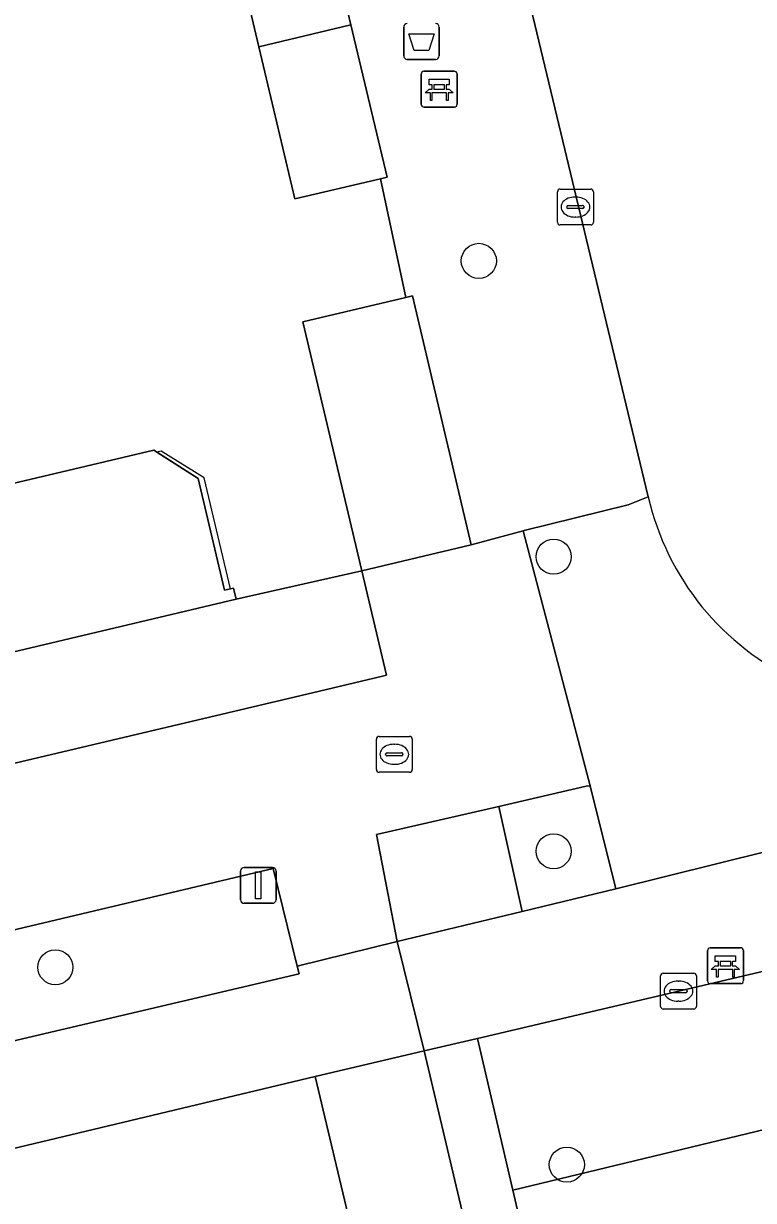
# Model space of a CAD drawing. Extents: x 158031 to 159244, y 380104 to 381214.
# Drawn here: x 158542.9 to 158563.26, y 381056.48 to 381089.31 of the extents above; entities that cross this region are included whole.
import ezdxf

# ---------------------------------------------------------------- set-up
doc = ezdxf.new("R2010")
doc.units = 0
for name, color, linetype in [('IMGEO_Afvalbak', 7, 'Continuous'), ('IMGEO_Bank', 7, 'Continuous'), ('IMGEO_Boom', 7, 'Continuous'), ('IMGEO_Erf', 7, 'Continuous'), ('IMGEO_Groenvoorziening', 7, 'Continuous'), ('IMGEO_Hek', 7, 'Continuous'), ('IMGEO_Kolk', 7, 'Continuous'), ('IMGEO_Lichtmast', 7, 'Continuous'), ('IMGEO_Pand', 7, 'Continuous'), ('IMGEO_Pand_overbouw', 7, 'Continuous'), ('IMGEO_Parkeervlak_open', 7, 'Continuous'), ('IMGEO_Rijbaan_lokaal_open', 7, 'Continuous'), ('IMGEO_Voetpad_open', 7, 'Continuous')]:
    doc.layers.add(name, color=color, linetype=linetype)

msp = doc.modelspace()

# ---------------------------------------------------------------- linework, layer by layer
at = {"layer": 'IMGEO_Afvalbak'}
for p, q in [((158553.505, 381088.409), (158553.505, 381089.209)), ((158553.505, 381089.209), (158553.505, 381088.409)), ((158554.495, 381089.209), (158554.495, 381088.409)), ((158554.495, 381088.409), (158554.495, 381089.209)), ((158554.395, 381088.309), (158553.605, 381088.309)), ((158553.605, 381088.309), (158554.395, 381088.309))]:
    msp.add_line(p, q, dxfattribs=at)
msp.add_lwpolyline([(158553.648, 381089.023), (158554.352, 381089.023), (158554.203, 381088.553), (158553.797, 381088.553), (158553.648, 381089.023)], dxfattribs=at)
for centre, start, end in [((158553.605, 381089.209), 90, 180), ((158553.605, 381089.209), 90, 180), ((158554.395, 381089.209), 0, 90), ((158554.395, 381089.209), 360, 90), ((158553.605, 381088.409), 180, 270), ((158553.605, 381088.409), 180, 270), ((158554.395, 381088.409), 270, 0), ((158554.395, 381088.409), 270, 0)]:
    msp.add_arc(centre, 0.1, start, end, dxfattribs=at)
at = {"layer": 'IMGEO_Bank'}
for p, q in [((158553.994, 381087.054), (158553.994, 381087.895)), ((158553.994, 381087.895), (158553.994, 381087.054)), ((158554.069, 381087.979), (158554.91, 381087.979)), ((158554.91, 381087.979), (158554.069, 381087.979)), ((158554.994, 381087.904), (158554.994, 381087.063)), ((158554.994, 381087.063), (158554.994, 381087.904)), ((158554.303, 381087.485), (158554.303, 381087.591)), ((158554.347, 381087.591), (158554.347, 381087.485)), ((158554.635, 381087.597), (158554.353, 381087.597)), ((158554.641, 381087.485), (158554.641, 381087.591)), ((158554.685, 381087.591), (158554.685, 381087.485)), ((158554.691, 381087.377), (158554.298, 381087.377)), ((158554.353, 381087.479), (158554.635, 381087.479)), ((158554.919, 381086.979), (158554.078, 381086.979)), ((158554.078, 381086.979), (158554.919, 381086.979)), ((158561.978, 381062.607), (158561.978, 381063.448)), ((158561.978, 381063.448), (158561.978, 381062.607)), ((158562.053, 381063.532), (158562.894, 381063.532)), ((158562.894, 381063.532), (158562.053, 381063.532)), ((158562.978, 381063.457), (158562.978, 381062.616)), ((158562.978, 381062.616), (158562.978, 381063.457)), ((158562.675, 381062.93), (158562.282, 381062.93)), ((158562.287, 381063.038), (158562.287, 381063.144)), ((158562.331, 381063.144), (158562.331, 381063.038)), ((158562.619, 381063.15), (158562.337, 381063.15)), ((158562.337, 381063.032), (158562.619, 381063.032)), ((158562.625, 381063.038), (158562.625, 381063.144)), ((158562.669, 381063.144), (158562.669, 381063.038)), ((158562.903, 381062.532), (158562.062, 381062.532)), ((158562.062, 381062.532), (158562.903, 381062.532))]:
    msp.add_line(p, q, dxfattribs=at)
for points in [[(158554.297, 381087.597), (158554.211, 381087.597), (158554.211, 381087.758), (158554.774, 381087.758), (158554.774, 381087.597), (158554.691, 381087.597)], [(158554.241, 381087.377), (158554.099, 381087.377), (158554.211, 381087.479), (158554.297, 381087.479)], [(158554.291, 381087.37), (158554.291, 381087.163), (158554.248, 381087.163), (158554.248, 381087.37)], [(158554.691, 381087.479), (158554.774, 381087.479), (158554.886, 381087.377), (158554.747, 381087.377)], [(158554.741, 381087.37), (158554.741, 381087.163), (158554.697, 381087.163), (158554.697, 381087.37)], [(158562.281, 381063.15), (158562.195, 381063.15), (158562.195, 381063.311), (158562.758, 381063.311), (158562.758, 381063.15), (158562.675, 381063.15)], [(158562.225, 381062.93), (158562.083, 381062.93), (158562.195, 381063.032), (158562.281, 381063.032)], [(158562.275, 381062.923), (158562.275, 381062.716), (158562.232, 381062.716), (158562.232, 381062.923)], [(158562.675, 381063.032), (158562.758, 381063.032), (158562.87, 381062.93), (158562.731, 381062.93)], [(158562.725, 381062.923), (158562.725, 381062.716), (158562.681, 381062.716), (158562.681, 381062.923)]]:
    msp.add_lwpolyline(points, dxfattribs=at)
for centre, radius, start, end in [((158554.072, 381087.901), 0.0779, 92.4484, 184.2845), ((158554.072, 381087.901), 0.0779, 92.4484, 184.2845), ((158554.916, 381087.901), 0.0779, 2.4484, 94.2845), ((158554.916, 381087.901), 0.0779, 2.4484, 94.2845), ((158554.296, 381087.59), 0.00671, 2.8957, 87.1043), ((158554.353, 381087.59), 0.00671, 92.8957, 177.1043), ((158554.635, 381087.59), 0.00671, 2.8957, 87.1043), ((158554.692, 381087.59), 0.00671, 92.8957, 177.1043), ((158554.241, 381087.37), 0.00671, 2.8957, 87.1043), ((158554.298, 381087.37), 0.00671, 92.8957, 177.1043), ((158554.296, 381087.486), 0.00671, 272.8957, 357.1043), ((158554.353, 381087.486), 0.00671, 182.8957, 267.1043), ((158554.635, 381087.486), 0.00671, 272.8957, 357.1043), ((158554.692, 381087.486), 0.00671, 182.8957, 267.1043), ((158554.69, 381087.37), 0.00671, 2.8957, 87.1043), ((158554.747, 381087.37), 0.00671, 92.8957, 177.1043), ((158554.072, 381087.057), 0.0779, 182.4484, 274.2845), ((158554.072, 381087.057), 0.0779, 182.4484, 274.2845), ((158554.916, 381087.057), 0.0779, 272.4484, 4.2845), ((158554.916, 381087.057), 0.0779, 272.4484, 4.2845), ((158562.056, 381063.454), 0.0779, 92.4484, 184.2845), ((158562.056, 381063.454), 0.0779, 92.4484, 184.2845), ((158562.9, 381063.454), 0.0779, 2.4484, 94.2845), ((158562.9, 381063.454), 0.0779, 2.4484, 94.2845), ((158562.225, 381062.923), 0.00671, 2.8957, 87.1043), ((158562.282, 381062.923), 0.00671, 92.8957, 177.1043), ((158562.28, 381063.143), 0.00671, 2.8957, 87.1043), ((158562.28, 381063.039), 0.00671, 272.8957, 357.1043), ((158562.337, 381063.143), 0.00671, 92.8957, 177.1043), ((158562.337, 381063.039), 0.00671, 182.8957, 267.1043), ((158562.619, 381063.143), 0.00671, 2.8957, 87.1043), ((158562.619, 381063.039), 0.00671, 272.8957, 357.1043), ((158562.676, 381063.143), 0.00671, 92.8957, 177.1043), ((158562.676, 381063.039), 0.00671, 182.8957, 267.1043), ((158562.674, 381062.923), 0.00671, 2.8957, 87.1043), ((158562.731, 381062.923), 0.00671, 92.8957, 177.1043), ((158562.056, 381062.61), 0.0779, 182.4484, 274.2845), ((158562.056, 381062.61), 0.0779, 182.4484, 274.2845), ((158562.9, 381062.61), 0.0779, 272.4484, 4.2845), ((158562.9, 381062.61), 0.0779, 272.4484, 4.2845)]:
    msp.add_arc(centre, radius, start, end, dxfattribs=at)
at = {"layer": 'IMGEO_Boom'}
for centre in [(158555.6, 381082.69), (158557.686, 381074.439), (158557.684, 381066.224), (158543.791, 381062.989), (158558.054, 381057.486)]:
    msp.add_circle(centre, 0.489, dxfattribs=at)
at = {"layer": 'IMGEO_Erf'}
for points in [[(158536.016, 381091.421), (158537.317, 381085.919), (158540.406, 381086.65), (158541.698, 381081.191), (158538.612, 381080.445), (158538.831, 381079.518), (158539.256, 381077.722), (158540.282, 381077.965), (158541.081, 381077.455), (158541.379, 381076.189), (158546.537, 381077.409), (158547.771, 381076.622), (158548.507, 381073.507), (158548.76, 381073.566), (158548.833, 381073.254), (158552.337, 381074.045), (158550.694, 381080.989), (158553.563, 381081.668), (158552.855, 381084.98), (158550.472, 381084.416), (158549.467, 381088.662), (158548.462, 381092.912)], [(158557.53, 381052.543), (158556.544, 381056.774), (158555.559, 381061.005), (158554.079, 381060.657), (158555.79, 381053.425), (158552.751, 381052.706), (158551.04, 381059.938), (158530.193, 381054.964), (158534.525, 381036.6), (158530.488, 381030.118), (158526.207, 381023.243), (158506.747, 381018.645)]]:
    msp.add_lwpolyline(points, dxfattribs=at)
at = {"layer": 'IMGEO_Groenvoorziening'}
for points in [[(158556.544, 381056.774), (158591.329, 381065.154), (158590.342, 381069.198), (158583.903, 381067.663), (158555.559, 381061.005)], [(158558.706, 381068.051), (158558.596, 381068.036), (158556.16, 381067.476), (158556.805, 381064.544), (158559.422, 381065.174)], [(158556.16, 381067.476), (158552.749, 381066.691), (158553.326, 381063.706), (158556.805, 381064.544)], [(158564.871, 381054.321), (158585.487, 381059.313), (158590.114, 381060.4), (158590.223, 381060.591), (158589.783, 381062.687), (158591.799, 381063.226), (158591.329, 381065.154), (158556.544, 381056.774), (158557.53, 381052.543)]]:
    msp.add_lwpolyline(points, close=True, dxfattribs=at)
for points in [[(158550.589, 381062.801), (158550.535, 381063.021), (158549.866, 381065.739), (158529.728, 381060.971)], [(158527.394, 381057.361), (158550.589, 381062.801)]]:
    msp.add_lwpolyline(points, dxfattribs=at)
at = {"layer": 'IMGEO_Hek'}
msp.add_lwpolyline([(158553.563, 381081.668), (158552.855, 381084.98)], dxfattribs=at)
at = {"layer": 'IMGEO_Kolk'}
for p, q in [((158557.794, 381083.765), (158557.794, 381084.617)), ((158557.869, 381084.691), (158558.721, 381084.691)), ((158558.795, 381084.617), (158558.795, 381083.765)), ((158558.096, 381084.234), (158558.494, 381084.234)), ((158558.282, 381084.471), (158558.307, 381084.471)), ((158558.053, 381084.185), (158558.053, 381084.197)), ((158558.491, 381084.148), (158558.093, 381084.148)), ((158558.305, 381083.911), (158558.28, 381083.911)), ((158558.537, 381084.197), (158558.537, 381084.185)), ((158558.721, 381083.691), (158557.869, 381083.691)), ((158552.742, 381068.502), (158552.742, 381069.354)), ((158552.817, 381069.428), (158553.669, 381069.428)), ((158553.23, 381069.208), (158553.255, 381069.208)), ((158553.743, 381069.354), (158553.743, 381068.502)), ((158553.001, 381068.922), (158553.001, 381068.934)), ((158553.439, 381068.885), (158553.041, 381068.885)), ((158553.044, 381068.971), (158553.442, 381068.971)), ((158553.485, 381068.934), (158553.485, 381068.922)), ((158553.253, 381068.648), (158553.228, 381068.648)), ((158553.669, 381068.428), (158552.817, 381068.428)), ((158560.667, 381061.897), (158560.667, 381062.749)), ((158560.742, 381062.823), (158561.594, 381062.823)), ((158561.155, 381062.603), (158561.18, 381062.603)), ((158561.668, 381062.749), (158561.668, 381061.897)), ((158560.926, 381062.317), (158560.926, 381062.329)), ((158561.364, 381062.28), (158560.966, 381062.28)), ((158560.969, 381062.366), (158561.367, 381062.366)), ((158561.41, 381062.329), (158561.41, 381062.317)), ((158561.178, 381062.043), (158561.153, 381062.043)), ((158561.594, 381061.823), (158560.742, 381061.823))]:
    msp.add_line(p, q, dxfattribs=at)
for points in [[(158557.794, 381083.765), (158557.794, 381084.617)], [(158557.869, 381084.691), (158558.721, 381084.691)], [(158558.795, 381084.617), (158558.795, 381083.765)], [(158558.721, 381083.691), (158557.869, 381083.691)], [(158552.742, 381068.502), (158552.742, 381069.354)], [(158552.817, 381069.428), (158553.669, 381069.428)], [(158553.743, 381069.354), (158553.743, 381068.502)], [(158553.669, 381068.428), (158552.817, 381068.428)], [(158560.667, 381061.897), (158560.667, 381062.749)], [(158560.742, 381062.823), (158561.594, 381062.823)], [(158561.668, 381062.749), (158561.668, 381061.897)], [(158561.594, 381061.823), (158560.742, 381061.823)]]:
    msp.add_lwpolyline(points, dxfattribs=at)
for centre, radius, start, end in [((158557.871, 381084.615), 0.0765, 91.552, 178.448), ((158557.871, 381084.615), 0.0765, 91.552, 178.448), ((158558.719, 381084.615), 0.0765, 1.552, 88.448), ((158558.719, 381084.615), 0.0765, 1.552, 88.448), ((158558.093, 381084.194), 0.0403, 85.8775, 175.7526), ((158558.498, 381084.196), 0.0386, 1.7309, 96.639), ((158558.09, 381084.184), 0.0366, 178.938, 274.7102), ((158558.494, 381084.191), 0.043, 264.8664, 352.4533), ((158557.871, 381083.767), 0.0765, 181.552, 268.448), ((158557.871, 381083.767), 0.0765, 181.552, 268.448), ((158558.719, 381083.767), 0.0765, 271.552, 358.448), ((158558.719, 381083.767), 0.0765, 271.552, 358.448), ((158552.819, 381069.352), 0.0765, 91.552, 178.448), ((158552.819, 381069.352), 0.0765, 91.552, 178.448), ((158553.667, 381069.352), 0.0765, 1.552, 88.448), ((158553.667, 381069.352), 0.0765, 1.552, 88.448), ((158553.041, 381068.931), 0.0403, 85.8775, 175.7526), ((158553.038, 381068.921), 0.0366, 178.938, 274.7102), ((158553.442, 381068.928), 0.043, 264.8664, 352.4533), ((158553.446, 381068.933), 0.0386, 1.7309, 96.639), ((158552.819, 381068.504), 0.0765, 181.552, 268.448), ((158552.819, 381068.504), 0.0765, 181.552, 268.448), ((158553.667, 381068.504), 0.0765, 271.552, 358.448), ((158553.667, 381068.504), 0.0765, 271.552, 358.448), ((158560.744, 381062.747), 0.0765, 91.552, 178.448), ((158560.744, 381062.747), 0.0765, 91.552, 178.448), ((158561.592, 381062.747), 0.0765, 1.552, 88.448), ((158561.592, 381062.747), 0.0765, 1.552, 88.448), ((158560.966, 381062.326), 0.0403, 85.8775, 175.7526), ((158560.963, 381062.316), 0.0366, 178.938, 274.7102), ((158561.367, 381062.323), 0.043, 264.8664, 352.4533), ((158561.371, 381062.328), 0.0386, 1.7309, 96.639), ((158560.744, 381061.899), 0.0765, 181.552, 268.448), ((158560.744, 381061.899), 0.0765, 181.552, 268.448), ((158561.592, 381061.899), 0.0765, 271.552, 358.448), ((158561.592, 381061.899), 0.0765, 271.552, 358.448)]:
    msp.add_arc(centre, radius, start, end, dxfattribs=at)
for centre, major_axis, ratio, start_param, end_param in [((158558.281, 381084.191), (-0.387, 0.002), 0.722429, 4.712389, 7.853982), ((158558.306, 381084.191), (-0.39, 0.002), 0.717154, 1.570796, 4.712389), ((158553.229, 381068.928), (-0.387, 0.002), 0.722429, 4.712389, 7.853982), ((158553.254, 381068.928), (-0.39, 0.002), 0.717154, 1.570796, 4.712389), ((158561.154, 381062.323), (-0.387, 0.002), 0.722429, 4.712389, 7.853982), ((158561.179, 381062.323), (-0.39, 0.002), 0.717154, 1.570796, 4.712389)]:
    msp.add_ellipse(centre, major_axis=major_axis, ratio=ratio, start_param=start_param, end_param=end_param, dxfattribs=at)
at = {"layer": 'IMGEO_Lichtmast'}
for p, q in [((158548.954, 381064.872), (158548.954, 381065.672)), ((158548.954, 381065.672), (158548.954, 381064.872)), ((158549.054, 381065.772), (158549.844, 381065.772)), ((158549.844, 381065.772), (158549.054, 381065.772)), ((158549.944, 381065.672), (158549.944, 381064.872)), ((158549.944, 381064.872), (158549.944, 381065.672)), ((158549.844, 381064.772), (158549.054, 381064.772)), ((158549.054, 381064.772), (158549.844, 381064.772))]:
    msp.add_line(p, q, dxfattribs=at)
msp.add_lwpolyline([(158549.374, 381065.647), (158549.524, 381065.647), (158549.524, 381064.897), (158549.374, 381064.897), (158549.374, 381065.647)], dxfattribs=at)
for centre, start, end in [((158549.054, 381065.672), 90, 180), ((158549.054, 381065.672), 90, 180), ((158549.844, 381065.672), 0, 90), ((158549.844, 381065.672), 360, 90), ((158549.054, 381064.872), 180, 270), ((158549.054, 381064.872), 180, 270), ((158549.844, 381064.872), 270, 0), ((158549.844, 381064.872), 270, 0)]:
    msp.add_arc(centre, 0.1, start, end, dxfattribs=at)
at = {"layer": 'IMGEO_Pand'}
for points in [[(158549.467, 381088.662), (158552.034, 381089.272), (158551.029, 381093.519), (158549.493, 381093.156), (158549.365, 381093.126), (158548.462, 381092.912)], [(158549.467, 381088.662), (158550.472, 381084.416), (158552.855, 381084.98), (158553.039, 381085.023), (158552.034, 381089.272)], [(158553.747, 381081.712), (158553.563, 381081.668), (158550.694, 381080.989), (158552.337, 381074.045), (158555.39, 381074.767)], [(158538.612, 381080.445), (158529.997, 381078.361), (158531.357, 381072.612), (158539.766, 381074.601), (158539.958, 381073.794), (158540.387, 381073.896), (158540.979, 381071.396), (158548.833, 381073.254), (158548.76, 381073.566), (158548.507, 381073.507), (158547.771, 381076.622), (158546.537, 381077.409), (158541.379, 381076.189), (158541.081, 381077.455), (158540.282, 381077.965), (158539.256, 381077.722), (158538.831, 381079.518)], [(158551.04, 381059.938), (158552.751, 381052.706), (158555.79, 381053.425), (158554.079, 381060.657)]]:
    msp.add_lwpolyline(points, close=True, dxfattribs=at)
at = {"layer": 'IMGEO_Pand_overbouw'}
msp.add_lwpolyline([(158546.624, 381077.354), (158547.771, 381076.622), (158548.507, 381073.507), (158548.67, 381073.545), (158547.939, 381076.637), (158546.736, 381077.38)], close=True, dxfattribs=at)
at = {"layer": 'IMGEO_Parkeervlak_open'}
msp.add_lwpolyline([(158552.912, 381071.104), (158553.026, 381071.131), (158552.337, 381074.045), (158548.833, 381073.254), (158540.979, 381071.396), (158540.387, 381073.896), (158539.958, 381073.794), (158531.659, 381071.763), (158532.148, 381069.695), (158532.932, 381066.38), (158551.155, 381070.689)], close=True, dxfattribs=at)
at = {"layer": 'IMGEO_Rijbaan_lokaal_open'}
msp.add_lwpolyline([(158552.855, 381108.802), (158552.002, 381109.926), (158549.545, 381108.126), (158551.812, 381104.552), (158553.408, 381101.534), (158554.728, 381098.385), (158555.774, 381095.061), (158560.326, 381076.106)], dxfattribs=at)
msp.add_arc((158567.656, 381077.796), 7.523, 192.9851, 245.3508, dxfattribs=at)
at = {"layer": 'IMGEO_Voetpad_open'}
for points in [[(158551.029, 381093.519), (158552.034, 381089.272), (158553.039, 381085.023), (158552.855, 381084.98), (158553.563, 381081.668), (158553.747, 381081.712), (158555.39, 381074.767), (158556.841, 381075.165), (158556.866, 381075.172), (158559.767, 381075.885), (158560.326, 381076.106), (158555.774, 381095.061)], [(158529.728, 381060.971), (158549.866, 381065.739), (158550.535, 381063.021), (158553.326, 381063.706), (158552.749, 381066.691), (158556.16, 381067.476), (158558.596, 381068.036), (158558.706, 381068.051), (158556.841, 381075.165), (158555.39, 381074.767), (158552.337, 381074.045), (158553.026, 381071.131), (158552.912, 381071.104), (158551.155, 381070.689), (158532.932, 381066.38), (158532.148, 381069.695), (158529.048, 381069.021), (158525.608, 381077.301), (158524.726, 381077.104), (158523.407, 381082.715), (158522.585, 381082.557), (158520.3, 381087.72), (158518.989, 381093.169)], [(158560.326, 381076.106), (158559.767, 381075.885), (158556.866, 381075.172), (158556.841, 381075.165), (158558.706, 381068.051), (158559.422, 381065.174), (158566.492, 381066.933), (158565.551, 381070.713), (158564.519, 381070.959)], [(158566.492, 381066.933), (158559.422, 381065.174), (158556.805, 381064.544), (158553.326, 381063.706), (158554.079, 381060.657), (158555.559, 381061.005), (158583.903, 381067.663)]]:
    msp.add_lwpolyline(points, dxfattribs=at)
msp.add_lwpolyline([(158551.04, 381059.938), (158554.079, 381060.657), (158553.326, 381063.706), (158550.535, 381063.021), (158550.589, 381062.801), (158527.394, 381057.361), (158527.348, 381054.168), (158528.727, 381054.456), (158532.876, 381036.753), (158529.19, 381030.926), (158530.488, 381030.118), (158534.525, 381036.6), (158530.193, 381054.964)], close=True, dxfattribs=at)
msp.add_arc((158567.656, 381077.796), 7.523, 192.9851, 245.3508, dxfattribs=at)

doc.saveas('drawing.dxf')
